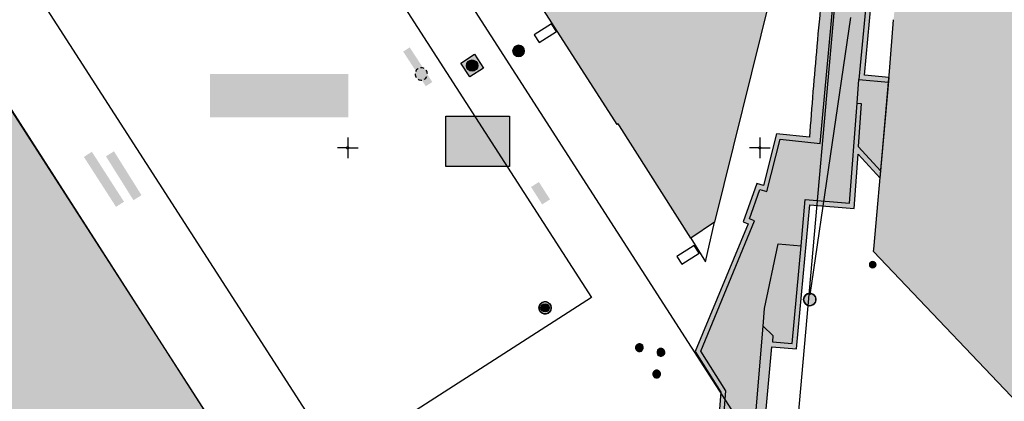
# Model space of a CAD drawing. Header units: metres. Extents: x 2695560 to 2696939, y 1260491 to 1262050.
# Tile 767 of 1005: x 2696406 to 2696466, y 1261384 to 1261408. Entities that reach past the tile are written whole.
import ezdxf

# ---------------------------------------------------------------- set-up
doc = ezdxf.new("R2010")
doc.units = ezdxf.units.M
doc.linetypes.add('AUSGEZOGEN', pattern=[0])
for name, color, linetype in [('XR$1$AV_Flächen (EO)', 7, 'AUSGEZOGEN'), ('XR$1$AV_Gebäudeflächen (BB)', 7, 'AUSGEZOGEN'), ('XR$1$AV_Gebäudeflächen ut.', 7, 'AUSGEZOGEN'), ('XR$1$AV_Koordinatennetzpunkte', 7, 'AUSGEZOGEN'), ('XR$1$AV_Linien (BB)', 7, 'AUSGEZOGEN'), ('XR$1$AV_Linien (EO)', 7, 'AUSGEZOGEN'), ('XR$1$AW_LK_Schachtdeckel', 24, 'AUSGEZOGEN'), ('XR$1$AW_LK_Zwischenpunkt', 24, 'AUSGEZOGEN'), ('XR$1$EW_LK_Bauwerk', 1, 'AUSGEZOGEN'), ('XR$1$Liegenschaftsgrenzen', 7, 'AUSGEZOGEN'), ('XR$1$PFAW', 255, 'AUSGEZOGEN'), ('XR$1$PFEW', 255, 'AUSGEZOGEN'), ('XR$1$PFWA', 255, 'AUSGEZOGEN'), ('XR$1$RP_Abstandslinie', 7, 'AUSGEZOGEN'), ('XR$1$WA_LK_Absperrarmatur', 171, 'AUSGEZOGEN'), ('XR$1$WA_LK_Hydrant', 171, 'AUSGEZOGEN')]:
    doc.layers.add(name, color=color, linetype=linetype)

# ---------------------------------------------------------------- blocks, each defined once
blk = doc.blocks.new('COMPLEXOBJECT_540')
at = {"layer": 'XR$1$AV_Linien (BB)', "color": 7, "linetype": 'AUSGEZOGEN', "transparency": 33554687}
blk.add_lwpolyline([(6466.84, 11383.28), (6456.91, 11393.71), (6456.922, 11393.849), (6457.511, 11400.483), (6457.821, 11403.982), (6457.879, 11404.631), (6458.123, 11407.779)], dxfattribs=at)
blk = doc.blocks.new('COMPLEXOBJECT_565')
at = {"layer": 'XR$1$AV_Linien (BB)', "color": 7, "linetype": 'AUSGEZOGEN', "transparency": 33554687}
blk.add_lwpolyline([(6351.999, 11527.163), (6397.144, 11457.111), (6439.782, 11390.915), (6424.395, 11381.022), (6381.605, 11447.462), (6336.652, 11517.274)], dxfattribs=at)
blk = doc.blocks.new('COMPLEXOBJECT_971')
at = {"layer": 'XR$1$AV_Flächen (EO)', "color": 7, "linetype": 'AUSGEZOGEN', "transparency": 33554687}
for points in [[(6440.244, 11375.851), (6441.625, 11373.712), (6449.928, 11379.037), (6450.739, 11387.926), (6452.233, 11387.797), (6453.032, 11396.551), (6455.723, 11396.329), (6455.976, 11399.62), (6457.305, 11398.164), (6457.848, 11404.281), (6456.348, 11404.414), (6456.76, 11408.784), (6457.551, 11413.725), (6459.623, 11421.812), (6461.801, 11427.694), (6463.965, 11431.841), (6464.84, 11433.164), (6465.575, 11434.279), (6467.541, 11437.262), (6471.332, 11441.655), (6475.374, 11445.857)], [(6453.01, 11400.642), (6451.022, 11400.851), (6450.221, 11397.726), (6449.819, 11397.829), (6448.987, 11395.517), (6449.29, 11395.398), (6446.086, 11387.637), (6447.631, 11385.18), (6447.274, 11380.594), (6447.205, 11380.376), (6447.046, 11380.212), (6440.244, 11375.851)]]:
    blk.add_lwpolyline(points, dxfattribs=at)
for centre, radius, start, end in [((6767.989, 11378.176), 315.768, 174.3738, 174.91215), ((6816.414, 11373.567), 364.411, 174.86555, 175.73906)]:
    blk.add_arc(centre, radius, start, end, dxfattribs=at)
blk = doc.blocks.new('COMPLEXOBJECT_1036')
at = {"layer": 'XR$1$AV_Linien (EO)', "color": 7, "linetype": 'AUSGEZOGEN', "transparency": 33554687}
blk.add_line((6440.443, 11375.543), (6447.208, 11379.96), dxfattribs=at)
blk.add_lwpolyline([(6447.573, 11380.571), (6447.938, 11385.255), (6446.422, 11387.666), (6449.683, 11395.565), (6449.368, 11395.689), (6450.009, 11397.471), (6450.438, 11397.361), (6451.248, 11400.525), (6453.675, 11400.271), (6454.476, 11409.064)], dxfattribs=at)
blk.add_arc((6446.777, 11380.632), 0.798, 302.67828, 355.61511, dxfattribs=at)
blk = doc.blocks.new('BAV2041')
at = {"color": 7, "transparency": 33554687}
for p, q in [((0, 0.5), (0, 0.05)), ((-0.05, 0), (-0.5, 0)), ((0.05, 0), (0.5, 0)), ((0, -0.05), (0, -0.5))]:
    blk.add_line(p, q, dxfattribs=at)
blk.add_circle((0, 0), 0.05, dxfattribs=at)
for start, end in [(90, 270), (270, 90)]:
    blk.add_arc((0, 0), 0.05, start, end, dxfattribs=at)
blk = doc.blocks.new('BAW2095')
at = {"layer": 'XR$1$PFAW', "lineweight": 25, "transparency": 33554687}
blk.add_hatch(color=7, dxfattribs=at).paths.add_polyline_path([(0.497, 0.005), (0.487, 0.106), (0.457, 0.202), (0.408, 0.291), (0.342, 0.368), (0.262, 0.429), (0.171, 0.474), (0.073, 0.499), (-0.028, 0.505), (-0.128, 0.489), (-0.223, 0.454), (-0.309, 0.401), (-0.382, 0.331), (-0.44, 0.248), (-0.48, 0.155), (-0.5, 0.056), (-0.5, -0.045), (-0.48, -0.145), (-0.44, -0.237), (-0.382, -0.321), (-0.309, -0.39), (-0.223, -0.444), (-0.128, -0.479), (-0.028, -0.494), (0.073, -0.489), (0.171, -0.464), (0.262, -0.419), (0.342, -0.357), (0.408, -0.28), (0.457, -0.192), (0.487, -0.095)])
at = {"lineweight": 25, "transparency": 33554687}
for centre, radius, start, end in [((-0.002, 0.002), 0.5, 180.05205, 215.91205), ((0, 0), 0.504, 120.12713, 155.91328), ((-0.003, 0.002), 0.501, 60.02854, 95.96986), ((-0.014, -0.001), 0.511, 0.41441, 35.56352), ((-0.006, -0.008), 0.488, 239.68027, 276.58991), ((-0.003, 0.005), 0.501, 300.03838, 335.76066)]:
    blk.add_arc(centre, radius, start, end, dxfattribs=at)
blk = doc.blocks.new('BAW2087')
at = {"lineweight": 25, "true_color": 0x000000, "transparency": 33554687}
h = blk.add_hatch(color=18, dxfattribs=at)
h.paths.add_polyline_path([(-0.5, 0.5), (-0.5, -0.5), (0.5, -0.5), (0.5, 0.5)])
h.paths.add_polyline_path([(0.337, -0.069), (0.316, -0.136), (0.282, -0.196), (0.237, -0.249), (0.182, -0.292), (0.119, -0.322), (0.052, -0.34), (-0.017, -0.343), (-0.086, -0.333), (-0.151, -0.309), (-0.21, -0.272), (-0.261, -0.224), (-0.301, -0.167), (-0.328, -0.103), (-0.342, -0.035), (-0.342, 0.035), (-0.328, 0.103), (-0.301, 0.167), (-0.261, 0.224), (-0.21, 0.272), (-0.151, 0.309), (-0.086, 0.333), (-0.017, 0.343), (0.052, 0.34), (0.119, 0.322), (0.182, 0.292), (0.237, 0.249), (0.282, 0.196), (0.316, 0.136), (0.337, 0.069), (0.344, 0)], flags=16)
at = {"layer": 'XR$1$PFAW', "lineweight": 25, "transparency": 33554687}
blk.add_hatch(color=7, dxfattribs=at).paths.add_polyline_path([(0.344, 0), (0.337, 0.069), (0.316, 0.136), (0.282, 0.196), (0.237, 0.249), (0.182, 0.292), (0.119, 0.322), (0.052, 0.34), (-0.017, 0.343), (-0.086, 0.333), (-0.151, 0.309), (-0.21, 0.272), (-0.261, 0.224), (-0.301, 0.167), (-0.328, 0.103), (-0.342, 0.035), (-0.342, -0.035), (-0.328, -0.103), (-0.301, -0.167), (-0.261, -0.224), (-0.21, -0.272), (-0.151, -0.309), (-0.086, -0.333), (-0.017, -0.343), (0.052, -0.34), (0.119, -0.322), (0.182, -0.292), (0.237, -0.249), (0.282, -0.196), (0.316, -0.136), (0.337, -0.069)])
at = {"lineweight": 25, "transparency": 33554687}
for p, q in [((-0.5, 0.5, 0.993), (0.5, 0.5, 0.993)), ((-0.5, -0.5, 0.993), (-0.5, 0.5, 0.993)), ((0.5, 0.5, 0.993), (0.5, -0.5, 0.993)), ((0.5, -0.5, 0.993), (-0.5, -0.5, 0.993))]:
    blk.add_line(p, q, dxfattribs=at)
blk.add_circle((0, 0), 0.344, dxfattribs=at)
at = {"layer": 'XR$1$PFAW', "lineweight": 25, "transparency": 33554687}
blk.add_line((-0.5, 0.5), (0.5, 0.5), dxfattribs=at)
at = {"layer": 'XR$1$PFAW', "color": 31, "lineweight": 25, "transparency": 33554687}
for p, q in [((-0.5, -0.5), (-0.5, 0.5)), ((0.5, 0.5), (0.5, -0.5)), ((0.5, -0.5), (-0.5, -0.5))]:
    blk.add_line(p, q, dxfattribs=at)
at = {"layer": 'XR$1$PFAW', "lineweight": 25, "transparency": 33554687}
blk.add_circle((0, 0), 0.344, dxfattribs=at)
blk = doc.blocks.new('BAW2082')
at = {"layer": 'XR$1$PFAW', "transparency": 33554687}
blk.add_hatch(color=7, dxfattribs=at).paths.add_polyline_path([(0.509, -0.003), (0.499, 0.098), (0.469, 0.194), (0.42, 0.283), (0.354, 0.359), (0.274, 0.421), (0.183, 0.466), (0.085, 0.491), (-0.016, 0.496), (-0.116, 0.481), (-0.211, 0.446), (-0.297, 0.392), (-0.37, 0.323), (-0.428, 0.24), (-0.468, 0.147), (-0.488, 0.047), (-0.488, -0.054), (-0.468, -0.153), (-0.428, -0.246), (-0.37, -0.329), (-0.297, -0.398), (-0.211, -0.452), (-0.116, -0.487), (-0.016, -0.502), (0.085, -0.497), (0.183, -0.472), (0.274, -0.427), (0.354, -0.366), (0.42, -0.289), (0.469, -0.2), (0.499, -0.104)])
at = {"transparency": 33554687}
for start, end in [(91.19481, 268.80519), (268.80519, 91.19481)]:
    blk.add_arc((0.01, 0), 0.5, start, end, dxfattribs=at)
at = {"layer": 'XR$1$PFAW', "transparency": 33554687}
blk.add_circle((0.009, -0.003), 0.5, dxfattribs=at)
blk = doc.blocks.new('BAW2081')
at = {"layer": 'XR$1$PFAW', "transparency": 33554687}
blk.add_hatch(color=7, dxfattribs=at).paths.add_polyline_path([(0.5, 0), (0.49, 0.1), (0.46, 0.2), (0.41, 0.29), (0.34, 0.36), (0.26, 0.42), (0.17, 0.47), (0.08, 0.49), (-0.03, 0.5), (-0.13, 0.48), (-0.22, 0.45), (-0.31, 0.4), (-0.38, 0.33), (-0.44, 0.24), (-0.48, 0.15), (-0.5, 0.05), (-0.5, -0.05), (-0.48, -0.15), (-0.44, -0.24), (-0.38, -0.33), (-0.31, -0.4), (-0.22, -0.45), (-0.13, -0.48), (-0.03, -0.5), (0.08, -0.49), (0.17, -0.47), (0.26, -0.42), (0.34, -0.36), (0.41, -0.29), (0.46, -0.2), (0.49, -0.1)])
at = {"transparency": 33554687}
blk.add_line((-0.43, -0.25), (0, 0), dxfattribs=at)
blk.add_lwpolyline([(0, 0.5), (0, 0), (0.43, -0.25)], dxfattribs=at)
for start, end in [(90, 180), (180, 270), (0, 90), (270, 0)]:
    blk.add_arc((0, 0), 0.5, start, end, dxfattribs=at)
at = {"layer": 'XR$1$PFAW', "transparency": 33554687}
blk.add_circle((0, 0), 0.5, dxfattribs=at)
blk = doc.blocks.new('BWA2009')
at = {"true_color": 0x000000, "transparency": 33554687}
blk.add_hatch(color=18, dxfattribs=at).paths.add_polyline_path([(0.333, 0), (0.327, 0.067), (0.306, 0.131), (0.274, 0.19), (0.23, 0.242), (0.176, 0.283), (0.116, 0.313), (0.05, 0.329), (-0.017, 0.333), (-0.084, 0.323), (-0.147, 0.299), (-0.204, 0.264), (-0.253, 0.217), (-0.291, 0.162), (-0.318, 0.1), (-0.332, 0.034), (-0.332, -0.034), (-0.318, -0.1), (-0.291, -0.162), (-0.253, -0.217), (-0.204, -0.264), (-0.147, -0.299), (-0.084, -0.323), (-0.017, -0.333), (0.05, -0.329), (0.116, -0.313), (0.176, -0.283), (0.23, -0.242), (0.274, -0.19), (0.306, -0.131), (0.327, -0.067)])
at = {"layer": 'XR$1$PFWA', "transparency": 33554687}
blk.add_hatch(color=7, dxfattribs=at).paths.add_polyline_path([(0.5, 0), (0.49, 0.101), (0.459, 0.197), (0.41, 0.286), (0.344, 0.362), (0.264, 0.424), (0.174, 0.469), (0.076, 0.494), (-0.025, 0.499), (-0.125, 0.484), (-0.22, 0.449), (-0.306, 0.395), (-0.379, 0.326), (-0.437, 0.243), (-0.477, 0.15), (-0.497, 0.051), (-0.497, -0.051), (-0.477, -0.15), (-0.437, -0.243), (-0.379, -0.326), (-0.306, -0.395), (-0.22, -0.449), (-0.125, -0.484), (-0.025, -0.499), (0.076, -0.494), (0.174, -0.469), (0.264, -0.424), (0.344, -0.362), (0.41, -0.286), (0.459, -0.197), (0.49, -0.101)])
at = {"transparency": 33554687}
blk.add_circle((0, 0), 0.333, dxfattribs=at)
for start, end in [(90, 180), (180, 270), (0, 90), (270, 0)]:
    blk.add_arc((0, 0), 0.5, start, end, dxfattribs=at)
at = {"layer": 'XR$1$PFWA', "transparency": 33554687}
blk.add_circle((0, 0), 0.5, dxfattribs=at)
blk = doc.blocks.new('BWA965')
at = {"layer": 'XR$1$PFWA', "transparency": 33554687}
blk.add_hatch(color=7, dxfattribs=at).paths.add_polyline_path([(0, 0.5), (-0.05, 0.5), (-0.1, 0.49), (-0.15, 0.48), (-0.2, 0.46), (-0.24, 0.44), (-0.29, 0.41), (-0.33, 0.38), (-0.36, 0.34), (-0.4, 0.31), (-0.42, 0.26), (-0.45, 0.22), (-0.47, 0.17), (-0.48, 0.13), (-0.49, 0.08), (-0.5, 0.03), (-0.5, -0.03), (-0.49, -0.08), (-0.48, -0.13), (-0.47, -0.17), (-0.45, -0.22), (-0.42, -0.26), (-0.4, -0.31), (-0.36, -0.34), (-0.33, -0.38), (-0.29, -0.41), (-0.24, -0.44), (-0.2, -0.46), (-0.15, -0.48), (-0.1, -0.49), (-0.05, -0.5), (0, -0.5), (0.05, -0.5), (0.1, -0.49), (0.15, -0.48), (0.2, -0.46), (0.24, -0.44), (0.29, -0.41), (0.33, -0.38), (0.36, -0.34), (0.4, -0.31), (0.42, -0.26), (0.45, -0.22), (0.47, -0.17), (0.48, -0.13), (0.49, -0.08), (0.5, -0.03), (0.5, 0.03), (0.49, 0.08), (0.48, 0.13), (0.47, 0.17), (0.45, 0.22), (0.42, 0.26), (0.4, 0.31), (0.36, 0.34), (0.33, 0.38), (0.29, 0.41), (0.24, 0.44), (0.2, 0.46), (0.15, 0.48), (0.1, 0.49), (0.05, 0.5)])
at = {"transparency": 33554687}
blk.add_line((0, 0.5), (0, -0.5), dxfattribs=at)
for start, end in [(90, 270), (270, 90)]:
    blk.add_arc((0, 0), 0.5, start, end, dxfattribs=at)
blk = doc.blocks.new('BEWLP2574')
at = {"layer": 'XR$1$PFEW', "transparency": 33554687}
blk.add_hatch(color=7, dxfattribs=at).paths.add_polyline_path([(-0.5, 0), (-0.497, -0.051), (-0.489, -0.101), (-0.477, -0.15), (-0.459, -0.198), (-0.437, -0.243), (-0.41, -0.286), (-0.379, -0.326), (-0.344, -0.363), (-0.306, -0.396), (-0.264, -0.425), (-0.22, -0.449), (-0.173, -0.469), (-0.125, -0.485), (-0.075, -0.495), (-0.025, -0.5), (0.026, -0.5), (0.076, -0.495), (0.126, -0.485), (0.174, -0.469), (0.221, -0.449), (0.265, -0.425), (0.306, -0.396), (0.345, -0.363), (0.38, -0.326), (0.411, -0.286), (0.437, -0.243), (0.46, -0.198), (0.477, -0.15), (0.49, -0.101), (0.498, -0.051), (0.5, 0), (0.498, 0.05), (0.49, 0.1), (0.477, 0.149), (0.46, 0.197), (0.437, 0.242), (0.411, 0.285), (0.38, 0.325), (0.345, 0.362), (0.306, 0.395), (0.265, 0.424), (0.221, 0.448), (0.174, 0.468), (0.126, 0.484), (0.076, 0.494), (0.026, 0.499), (-0.025, 0.499), (-0.075, 0.494), (-0.125, 0.484), (-0.173, 0.468), (-0.22, 0.448), (-0.264, 0.424), (-0.306, 0.395), (-0.344, 0.362), (-0.379, 0.325), (-0.41, 0.285), (-0.437, 0.242), (-0.459, 0.197), (-0.477, 0.149), (-0.489, 0.1), (-0.497, 0.05)])
at = {"color": 1, "transparency": 33554687}
for start, end in [(90, 180), (0, 90), (180, 270), (270, 0)]:
    blk.add_arc((0, 0), 0.5, start, end, dxfattribs=at)
at = {"layer": 'XR$1$PFEW', "transparency": 33554687}
blk.add_circle((0, 0), 0.5, dxfattribs=at)

msp = doc.modelspace()

# ---------------------------------------------------------------- hatches: boundary and pattern name
at = {"transparency": 33554687}
for points in [[(2696429.729, 1261405.911), (2696429.334, 1261405.653), (2696430.706, 1261403.549), (2696431.102, 1261403.807)], [(2696417.614, 1261404.295), (2696417.614, 1261401.665), (2696425.998, 1261401.665), (2696425.998, 1261404.295)], [(2696431.925, 1261401.737), (2696431.925, 1261398.682), (2696435.788, 1261398.682), (2696435.788, 1261401.737)], [(2696410.447, 1261399.574), (2696409.962, 1261399.263), (2696411.911, 1261396.23), (2696412.396, 1261396.541)], [(2696411.788, 1261399.603), (2696411.3, 1261399.297), (2696412.97, 1261396.633), (2696413.458, 1261396.939)], [(2696437.569, 1261397.741), (2696437.092, 1261397.436), (2696437.767, 1261396.379), (2696438.244, 1261396.684)]]:
    msp.add_hatch(color=7, dxfattribs=at).paths.add_polyline_path(points)
at = {"layer": 'XR$1$AV_Gebäudeflächen (BB)', "true_color": 0xd2d2d2, "transparency": 33554687}
for points in [[(2696360.834, 1261547.395), (2696352.304, 1261541.804), (2696358.666, 1261531.843), (2696361.213, 1261527.882), (2696376.385, 1261504.313), (2696378.96, 1261500.363), (2696394.133, 1261476.788), (2696396.672, 1261472.835), (2696411.86, 1261449.279), (2696414.678, 1261444.909), (2696414.392, 1261444.725), (2696442.32, 1261401.235), (2696442.372, 1261401.268), (2696442.454, 1261401.139), (2696446.796, 1261394.341), (2696448.22, 1261395.293), (2696451.942, 1261410.301), (2696436.135, 1261434.905), (2696439.352, 1261436.965), (2696440.955, 1261434.456), (2696442.628, 1261435.55), (2696441.009, 1261438.026), (2696441.556, 1261438.377), (2696430.713, 1261455.24), (2696426.462, 1261452.501), (2696426.295, 1261452.759), (2696423.545, 1261457.012), (2696408.492, 1261480.442), (2696405.808, 1261484.524), (2696390.762, 1261507.958), (2696388.08, 1261512.048), (2696373.019, 1261535.484), (2696370.37, 1261539.569), (2696364.006, 1261549.475)], [(2696303.58, 1261464.545), (2696306.038, 1261460.721), (2696309.273, 1261455.688), (2696307.387, 1261454.429), (2696310.677, 1261449.316), (2696309.197, 1261448.364), (2696311.139, 1261445.345), (2696312.619, 1261446.297), (2696332.535, 1261415.344), (2696372.07, 1261366.345), (2696387.759, 1261346.854), (2696425.308, 1261371.374), (2696424.916, 1261371.982), (2696421.316, 1261377.575), (2696403.874, 1261404.666), (2696403.672, 1261404.537), (2696400.057, 1261410.191), (2696400.258, 1261410.321), (2696386.066, 1261432.368), (2696385.864, 1261432.238), (2696383.322, 1261436.195), (2696383.519, 1261436.32), (2696378.716, 1261443.711), (2696378.826, 1261443.781), (2696378.16, 1261444.864), (2696378.047, 1261444.791), (2696374.467, 1261450.327), (2696374.58, 1261450.4), (2696373.9, 1261451.449), (2696373.732, 1261451.34), (2696370.073, 1261457.071), (2696370.15, 1261457.135), (2696369.448, 1261458.22), (2696369.364, 1261458.165), (2696365.855, 1261463.589), (2696365.939, 1261463.643), (2696365.232, 1261464.736), (2696365.147, 1261464.683), (2696361.681, 1261470.174), (2696361.766, 1261470.227), (2696354.907, 1261480.903), (2696353.855, 1261482.54), (2696353.161, 1261483.619), (2696351.146, 1261486.755), (2696347.728, 1261492.075), (2696347.509, 1261491.934), (2696344.275, 1261496.965), (2696344.493, 1261497.107), (2696339.854, 1261504.34), (2696338.776, 1261503.629), (2696319.11, 1261491.142), (2696303.487, 1261481.111), (2696296.017, 1261476.307), (2696301.175, 1261468.287)], [(2696467.81, 1261383.09), (2696507.16, 1261420.49), (2696510.408, 1261423.578), (2696539.09, 1261450.85), (2696538.655, 1261451.307), (2696541.753, 1261454.252), (2696532.269, 1261464.21), (2696531.576, 1261463.537), (2696531.169, 1261463.971), (2696510.613, 1261458.897), (2696504.847, 1261457.478), (2696501.744, 1261456.701), (2696500.279, 1261456.32), (2696500.085, 1261456.271), (2696499.892, 1261456.221), (2696499.698, 1261456.171), (2696499.505, 1261456.12), (2696499.312, 1261456.068), (2696499.119, 1261456.016), (2696498.927, 1261455.963), (2696498.734, 1261455.909), (2696498.542, 1261455.855), (2696498.35, 1261455.8), (2696498.158, 1261455.745), (2696497.966, 1261455.688), (2696497.775, 1261455.631), (2696497.584, 1261455.574), (2696497.393, 1261455.515), (2696497.202, 1261455.456), (2696497.011, 1261455.397), (2696496.82, 1261455.337), (2696496.63, 1261455.276), (2696496.44, 1261455.214), (2696496.25, 1261455.152), (2696496.061, 1261455.089), (2696495.871, 1261455.026), (2696495.682, 1261454.961), (2696495.493, 1261454.897), (2696495.304, 1261454.831), (2696495.116, 1261454.765), (2696494.927, 1261454.698), (2696494.739, 1261454.631), (2696494.552, 1261454.563), (2696494.364, 1261454.494), (2696494.104, 1261454.397), (2696493.844, 1261454.3), (2696493.585, 1261454.201), (2696493.326, 1261454.1), (2696493.067, 1261453.999), (2696492.809, 1261453.896), (2696492.552, 1261453.792), (2696492.295, 1261453.687), (2696492.039, 1261453.581), (2696491.783, 1261453.473), (2696491.528, 1261453.365), (2696491.273, 1261453.255), (2696491.018, 1261453.143), (2696490.765, 1261453.031), (2696490.511, 1261452.917), (2696490.259, 1261452.802), (2696490.006, 1261452.686), (2696489.755, 1261452.569), (2696489.504, 1261452.451), (2696489.253, 1261452.331), (2696489.003, 1261452.21), (2696488.754, 1261452.088), (2696488.505, 1261451.965), (2696488.257, 1261451.841), (2696488.01, 1261451.715), (2696487.763, 1261451.588), (2696487.516, 1261451.46), (2696487.271, 1261451.331), (2696487.025, 1261451.201), (2696486.781, 1261451.07), (2696486.537, 1261450.937), (2696486.453, 1261450.89), (2696486.368, 1261450.844), (2696486.284, 1261450.797), (2696486.2, 1261450.75), (2696486.116, 1261450.703), (2696486.032, 1261450.655), (2696485.948, 1261450.608), (2696485.864, 1261450.56), (2696485.781, 1261450.512), (2696485.697, 1261450.464), (2696485.614, 1261450.416), (2696485.53, 1261450.368), (2696485.447, 1261450.319), (2696485.364, 1261450.27), (2696485.281, 1261450.222), (2696485.198, 1261450.173), (2696485.115, 1261450.123), (2696485.032, 1261450.074), (2696484.949, 1261450.025), (2696484.867, 1261449.975), (2696484.784, 1261449.925), (2696484.702, 1261449.875), (2696484.619, 1261449.825), (2696484.537, 1261449.775), (2696484.455, 1261449.725), (2696484.373, 1261449.674), (2696484.291, 1261449.623), (2696484.209, 1261449.573), (2696484.127, 1261449.522), (2696484.046, 1261449.47), (2696483.964, 1261449.419), (2696483.891, 1261449.373), (2696483.818, 1261449.326), (2696483.745, 1261449.28), (2696483.672, 1261449.233), (2696483.599, 1261449.187), (2696483.526, 1261449.14), (2696483.453, 1261449.093), (2696483.381, 1261449.046), (2696483.308, 1261448.999), (2696483.236, 1261448.951), (2696483.163, 1261448.904), (2696483.091, 1261448.856), (2696483.018, 1261448.809), (2696482.946, 1261448.761), (2696482.874, 1261448.713), (2696482.802, 1261448.665), (2696482.73, 1261448.617), (2696482.658, 1261448.569), (2696482.586, 1261448.52), (2696482.515, 1261448.472), (2696482.443, 1261448.423), (2696482.372, 1261448.375), (2696482.3, 1261448.326), (2696482.229, 1261448.277), (2696482.157, 1261448.228), (2696482.086, 1261448.179), (2696482.015, 1261448.129), (2696481.944, 1261448.08), (2696481.873, 1261448.03), (2696481.802, 1261447.981), (2696481.731, 1261447.931), (2696481.645, 1261448.028), (2696478.909, 1261445.566), (2696477.877, 1261444.637), (2696472.129, 1261439.465), (2696472.216, 1261439.368), (2696472.086, 1261439.216), (2696471.957, 1261439.063), (2696471.829, 1261438.909), (2696471.701, 1261438.756), (2696471.573, 1261438.602), (2696471.446, 1261438.447), (2696471.32, 1261438.292), (2696471.194, 1261438.136), (2696471.069, 1261437.98), (2696470.944, 1261437.824), (2696470.82, 1261437.667), (2696470.696, 1261437.51), (2696470.573, 1261437.352), (2696470.451, 1261437.194), (2696470.329, 1261437.036), (2696470.207, 1261436.877), (2696470.087, 1261436.717), (2696469.966, 1261436.557), (2696469.847, 1261436.397), (2696469.727, 1261436.236), (2696469.609, 1261436.075), (2696469.491, 1261435.914), (2696469.373, 1261435.752), (2696469.256, 1261435.59), (2696469.14, 1261435.427), (2696469.024, 1261435.264), (2696468.909, 1261435.1), (2696468.794, 1261434.936), (2696468.68, 1261434.772), (2696468.567, 1261434.607), (2696468.454, 1261434.442), (2696468.424, 1261434.398), (2696468.394, 1261434.353), (2696468.364, 1261434.309), (2696468.334, 1261434.264), (2696468.304, 1261434.22), (2696468.274, 1261434.175), (2696468.244, 1261434.131), (2696468.214, 1261434.086), (2696468.184, 1261434.042), (2696468.154, 1261433.997), (2696468.124, 1261433.952), (2696468.095, 1261433.908), (2696468.065, 1261433.863), (2696468.035, 1261433.818), (2696468.006, 1261433.773), (2696467.976, 1261433.728), (2696467.947, 1261433.684), (2696467.917, 1261433.639), (2696467.888, 1261433.594), (2696467.858, 1261433.549), (2696467.829, 1261433.504), (2696467.8, 1261433.459), (2696467.77, 1261433.414), (2696467.741, 1261433.369), (2696467.712, 1261433.324), (2696467.683, 1261433.279), (2696467.654, 1261433.234), (2696467.625, 1261433.189), (2696467.596, 1261433.143), (2696467.567, 1261433.098), (2696467.538, 1261433.053), (2696467.515, 1261433.016), (2696467.491, 1261432.98), (2696467.468, 1261432.943), (2696467.445, 1261432.907), (2696467.422, 1261432.87), (2696467.399, 1261432.833), (2696467.375, 1261432.797), (2696467.352, 1261432.76), (2696467.329, 1261432.723), (2696467.306, 1261432.687), (2696467.283, 1261432.65), (2696467.26, 1261432.613), (2696467.237, 1261432.577), (2696467.214, 1261432.54), (2696467.191, 1261432.503), (2696467.168, 1261432.466), (2696467.145, 1261432.429), (2696467.123, 1261432.392), (2696467.1, 1261432.356), (2696467.077, 1261432.319), (2696467.054, 1261432.282), (2696467.031, 1261432.245), (2696467.009, 1261432.208), (2696466.986, 1261432.171), (2696466.963, 1261432.134), (2696466.941, 1261432.097), (2696466.918, 1261432.06), (2696466.896, 1261432.023), (2696466.873, 1261431.986), (2696466.85, 1261431.949), (2696466.828, 1261431.912), (2696466.8, 1261431.866), (2696466.773, 1261431.82), (2696466.745, 1261431.775), (2696466.717, 1261431.729), (2696466.69, 1261431.683), (2696466.662, 1261431.637), (2696466.635, 1261431.591), (2696466.607, 1261431.545), (2696466.58, 1261431.499), (2696466.552, 1261431.453), (2696466.525, 1261431.407), (2696466.498, 1261431.361), (2696466.471, 1261431.315), (2696466.444, 1261431.269), (2696466.416, 1261431.223), (2696466.389, 1261431.177), (2696466.362, 1261431.131), (2696466.335, 1261431.084), (2696466.308, 1261431.038), (2696466.282, 1261430.992), (2696466.255, 1261430.945), (2696466.228, 1261430.899), (2696466.201, 1261430.853), (2696466.175, 1261430.806), (2696466.148, 1261430.76), (2696466.121, 1261430.714), (2696466.095, 1261430.667), (2696466.068, 1261430.621), (2696466.042, 1261430.574), (2696466.015, 1261430.528), (2696465.989, 1261430.481), (2696465.829, 1261430.19), (2696465.67, 1261429.898), (2696465.513, 1261429.605), (2696465.358, 1261429.311), (2696465.204, 1261429.016), (2696465.053, 1261428.72), (2696464.903, 1261428.424), (2696464.754, 1261428.126), (2696464.608, 1261427.828), (2696464.463, 1261427.528), (2696464.32, 1261427.228), (2696464.179, 1261426.927), (2696464.04, 1261426.626), (2696463.902, 1261426.323), (2696463.766, 1261426.02), (2696463.632, 1261425.715), (2696463.5, 1261425.41), (2696463.37, 1261425.105), (2696463.241, 1261424.798), (2696463.115, 1261424.491), (2696462.99, 1261424.183), (2696462.866, 1261423.874), (2696462.745, 1261423.565), (2696462.626, 1261423.254), (2696462.508, 1261422.943), (2696462.392, 1261422.632), (2696462.278, 1261422.32), (2696462.166, 1261422.007), (2696462.056, 1261421.693), (2696461.948, 1261421.379), (2696461.841, 1261421.064), (2696461.701, 1261420.642), (2696461.565, 1261420.219), (2696461.432, 1261419.794), (2696461.302, 1261419.369), (2696461.176, 1261418.942), (2696461.053, 1261418.515), (2696460.933, 1261418.087), (2696460.817, 1261417.657), (2696460.704, 1261417.227), (2696460.595, 1261416.796), (2696460.489, 1261416.364), (2696460.386, 1261415.931), (2696460.287, 1261415.498), (2696460.191, 1261415.064), (2696460.099, 1261414.629), (2696460.01, 1261414.193), (2696459.925, 1261413.756), (2696459.843, 1261413.319), (2696459.764, 1261412.881), (2696459.689, 1261412.443), (2696459.617, 1261412.004), (2696459.549, 1261411.565), (2696459.485, 1261411.125), (2696459.423, 1261410.684), (2696459.366, 1261410.243), (2696459.312, 1261409.802), (2696459.261, 1261409.36), (2696459.214, 1261408.918), (2696459.17, 1261408.475), (2696459.13, 1261408.032), (2696459.093, 1261407.589), (2696458.849, 1261404.441), (2696458.791, 1261403.792), (2696458.481, 1261400.293), (2696457.892, 1261393.659), (2696457.88, 1261393.52)]]:
    msp.add_hatch(color=254, dxfattribs=at).paths.add_polyline_path(points)
at = {"layer": 'XR$1$AV_Gebäudeflächen ut.', "true_color": 0xf5f5f5, "transparency": 33554687}
msp.add_hatch(color=7, dxfattribs=at).paths.add_polyline_path([(2696441.214, 1261375.661), (2696442.595, 1261373.522), (2696450.898, 1261378.847), (2696451.709, 1261387.736), (2696453.203, 1261387.607), (2696454.002, 1261396.361), (2696456.693, 1261396.139), (2696456.946, 1261399.43), (2696458.275, 1261397.974), (2696458.818, 1261404.091), (2696457.318, 1261404.224), (2696457.73, 1261408.594), (2696458.521, 1261413.535), (2696460.593, 1261421.622), (2696462.771, 1261427.504), (2696464.935, 1261431.651), (2696465.81, 1261432.974), (2696466.545, 1261434.089), (2696468.511, 1261437.072), (2696472.302, 1261441.465), (2696476.344, 1261445.667), (2696476.353, 1261445.676), (2696476.362, 1261445.684), (2696476.372, 1261445.691), (2696476.382, 1261445.699), (2696476.392, 1261445.706), (2696476.403, 1261445.712), (2696476.414, 1261445.718), (2696476.425, 1261445.724), (2696476.436, 1261445.729), (2696476.447, 1261445.734), (2696476.459, 1261445.738), (2696476.471, 1261445.742), (2696476.483, 1261445.745), (2696476.495, 1261445.748), (2696476.507, 1261445.75), (2696476.519, 1261445.752), (2696476.532, 1261445.753), (2696476.544, 1261445.754), (2696476.556, 1261445.754), (2696476.569, 1261445.754), (2696476.581, 1261445.753), (2696476.594, 1261445.751), (2696476.606, 1261445.749), (2696476.618, 1261445.747), (2696476.63, 1261445.744), (2696476.642, 1261445.741), (2696476.654, 1261445.737), (2696476.665, 1261445.733), (2696476.677, 1261445.728), (2696476.688, 1261445.723), (2696476.699, 1261445.717), (2696477.792, 1261444.553), (2696478.909, 1261445.566), (2696479.132, 1261445.767), (2696478.061, 1261446.957), (2696478.054, 1261446.965), (2696478.047, 1261446.974), (2696478.041, 1261446.983), (2696478.035, 1261446.993), (2696478.03, 1261447.003), (2696478.025, 1261447.013), (2696478.021, 1261447.023), (2696478.018, 1261447.034), (2696478.015, 1261447.045), (2696478.012, 1261447.056), (2696478.011, 1261447.067), (2696478.01, 1261447.078), (2696478.009, 1261447.089), (2696478.009, 1261447.1), (2696478.01, 1261447.111), (2696478.012, 1261447.122), (2696478.014, 1261447.133), (2696478.016, 1261447.144), (2696478.02, 1261447.154), (2696478.024, 1261447.165), (2696478.028, 1261447.175), (2696478.033, 1261447.185), (2696478.038, 1261447.195), (2696478.045, 1261447.204), (2696478.051, 1261447.213), (2696478.058, 1261447.222), (2696478.066, 1261447.23), (2696478.074, 1261447.238), (2696478.082, 1261447.245), (2696478.091, 1261447.252), (2696478.1, 1261447.258), (2696482.917, 1261450.417), (2696487.802, 1261453.434), (2696491.856, 1261455.335), (2696496.459, 1261456.859), (2696506.935, 1261459.664), (2696536.019, 1261466.709), (2696536.761, 1261466.979), (2696535.914, 1261469.532), (2696535.384, 1261469.333), (2696511.41, 1261463.526), (2696510.172, 1261463.226), (2696506.263, 1261462.279), (2696495.709, 1261459.349), (2696490.909, 1261457.76), (2696486.587, 1261455.733), (2696482.155, 1261453.217), (2696476.63, 1261449.46), (2696475.488, 1261450.724), (2696475.193, 1261450.495), (2696475.19, 1261450.494), (2696475.188, 1261450.493), (2696475.185, 1261450.492), (2696475.183, 1261450.491), (2696475.18, 1261450.491), (2696475.178, 1261450.49), (2696475.175, 1261450.489), (2696475.172, 1261450.489), (2696475.17, 1261450.488), (2696475.167, 1261450.487), (2696475.165, 1261450.487), (2696475.162, 1261450.486), (2696475.159, 1261450.486), (2696475.157, 1261450.486), (2696475.154, 1261450.485), (2696475.151, 1261450.485), (2696475.149, 1261450.485), (2696475.146, 1261450.484), (2696475.143, 1261450.484), (2696475.141, 1261450.484), (2696475.138, 1261450.484), (2696475.135, 1261450.484), (2696475.132, 1261450.484), (2696475.13, 1261450.484), (2696475.127, 1261450.484), (2696475.124, 1261450.484), (2696475.122, 1261450.485), (2696475.119, 1261450.485), (2696475.116, 1261450.485), (2696475.114, 1261450.486), (2696475.111, 1261450.486), (2696474.205, 1261453.715), (2696472.443, 1261453.22), (2696473.587, 1261449.144), (2696473.525, 1261449.094), (2696473.104, 1261448.741), (2696474.308, 1261447.308), (2696473.183, 1261446.155), (2696470.178, 1261442.994), (2696466.445, 1261438.657), (2696464.662, 1261435.955), (2696463.927, 1261434.841), (2696462.684, 1261432.958), (2696461.603, 1261430.884), (2696460.523, 1261428.81), (2696460.487, 1261428.732), (2696460.45, 1261428.653), (2696460.414, 1261428.575), (2696460.378, 1261428.496), (2696460.342, 1261428.417), (2696460.307, 1261428.339), (2696460.271, 1261428.26), (2696460.236, 1261428.181), (2696460.2, 1261428.102), (2696460.165, 1261428.023), (2696460.13, 1261427.944), (2696460.095, 1261427.865), (2696460.06, 1261427.786), (2696460.025, 1261427.707), (2696459.99, 1261427.628), (2696459.956, 1261427.549), (2696459.922, 1261427.47), (2696459.887, 1261427.39), (2696459.853, 1261427.311), (2696459.819, 1261427.231), (2696459.785, 1261427.152), (2696459.751, 1261427.072), (2696459.718, 1261426.993), (2696459.684, 1261426.913), (2696459.651, 1261426.833), (2696459.618, 1261426.754), (2696459.584, 1261426.674), (2696459.551, 1261426.594), (2696459.518, 1261426.514), (2696459.486, 1261426.434), (2696459.453, 1261426.354), (2696459.421, 1261426.274), (2696459.388, 1261426.194), (2696459.356, 1261426.113), (2696459.324, 1261426.033), (2696459.292, 1261425.953), (2696459.26, 1261425.872), (2696459.228, 1261425.792), (2696459.197, 1261425.712), (2696459.165, 1261425.631), (2696459.134, 1261425.551), (2696459.103, 1261425.47), (2696459.072, 1261425.389), (2696459.041, 1261425.309), (2696459.01, 1261425.228), (2696458.979, 1261425.147), (2696458.949, 1261425.066), (2696458.918, 1261424.985), (2696458.888, 1261424.904), (2696458.857, 1261424.823), (2696458.827, 1261424.742), (2696458.797, 1261424.661), (2696458.767, 1261424.58), (2696458.738, 1261424.499), (2696458.708, 1261424.418), (2696458.679, 1261424.336), (2696458.649, 1261424.255), (2696458.62, 1261424.174), (2696458.591, 1261424.092), (2696458.562, 1261424.011), (2696458.533, 1261423.93), (2696458.504, 1261423.848), (2696458.094, 1261423.996), (2696458.062, 1261423.905), (2696458.03, 1261423.813), (2696457.998, 1261423.721), (2696457.967, 1261423.63), (2696457.935, 1261423.538), (2696457.904, 1261423.446), (2696457.873, 1261423.355), (2696457.842, 1261423.263), (2696457.811, 1261423.171), (2696457.781, 1261423.079), (2696457.75, 1261422.987), (2696457.72, 1261422.895), (2696457.69, 1261422.803), (2696457.66, 1261422.711), (2696457.63, 1261422.619), (2696457.6, 1261422.526), (2696457.571, 1261422.434), (2696457.541, 1261422.342), (2696457.512, 1261422.249), (2696457.483, 1261422.157), (2696457.454, 1261422.065), (2696457.426, 1261421.972), (2696457.397, 1261421.879), (2696457.369, 1261421.787), (2696457.34, 1261421.694), (2696457.312, 1261421.601), (2696457.284, 1261421.509), (2696457.256, 1261421.416), (2696457.229, 1261421.323), (2696457.201, 1261421.23), (2696457.174, 1261421.137), (2696457.147, 1261421.044), (2696457.12, 1261420.951), (2696457.093, 1261420.858), (2696457.067, 1261420.765), (2696457.04, 1261420.672), (2696457.014, 1261420.578), (2696456.988, 1261420.485), (2696456.962, 1261420.392), (2696456.936, 1261420.298), (2696456.91, 1261420.205), (2696456.885, 1261420.112), (2696456.859, 1261420.018), (2696456.834, 1261419.925), (2696456.809, 1261419.831), (2696456.784, 1261419.737), (2696456.76, 1261419.644), (2696456.735, 1261419.55), (2696456.711, 1261419.456), (2696456.686, 1261419.362), (2696456.662, 1261419.269), (2696456.638, 1261419.175), (2696456.615, 1261419.081), (2696456.591, 1261418.987), (2696456.568, 1261418.893), (2696456.544, 1261418.799), (2696456.521, 1261418.705), (2696456.498, 1261418.611), (2696456.475, 1261418.517), (2696456.453, 1261418.422), (2696456.43, 1261418.328), (2696456.408, 1261418.234), (2696455.538, 1261414.106), (2696454.712, 1261408.943), (2696454.703, 1261408.848), (2696454.693, 1261408.752), (2696454.684, 1261408.657), (2696454.675, 1261408.562), (2696454.665, 1261408.467), (2696454.656, 1261408.371), (2696454.647, 1261408.276), (2696454.638, 1261408.181), (2696454.629, 1261408.086), (2696454.62, 1261407.99), (2696454.611, 1261407.895), (2696454.601, 1261407.8), (2696454.592, 1261407.705), (2696454.583, 1261407.609), (2696454.575, 1261407.514), (2696454.566, 1261407.419), (2696454.557, 1261407.323), (2696454.548, 1261407.228), (2696454.539, 1261407.133), (2696454.53, 1261407.037), (2696454.521, 1261406.942), (2696454.513, 1261406.847), (2696454.504, 1261406.752), (2696454.495, 1261406.656), (2696454.486, 1261406.561), (2696454.478, 1261406.466), (2696454.469, 1261406.37), (2696454.461, 1261406.275), (2696454.452, 1261406.18), (2696454.444, 1261406.084), (2696454.435, 1261405.989), (2696454.419, 1261405.81), (2696454.403, 1261405.632), (2696454.387, 1261405.453), (2696454.372, 1261405.275), (2696454.356, 1261405.096), (2696454.34, 1261404.918), (2696454.325, 1261404.739), (2696454.31, 1261404.561), (2696454.294, 1261404.382), (2696454.279, 1261404.204), (2696454.264, 1261404.025), (2696454.249, 1261403.846), (2696454.234, 1261403.668), (2696454.219, 1261403.489), (2696454.204, 1261403.311), (2696454.19, 1261403.132), (2696454.175, 1261402.953), (2696454.161, 1261402.775), (2696454.146, 1261402.596), (2696454.132, 1261402.418), (2696454.118, 1261402.239), (2696454.103, 1261402.06), (2696454.089, 1261401.882), (2696454.075, 1261401.703), (2696454.061, 1261401.524), (2696454.048, 1261401.346), (2696454.034, 1261401.167), (2696454.02, 1261400.988), (2696454.007, 1261400.809), (2696453.993, 1261400.631), (2696453.98, 1261400.452), (2696451.992, 1261400.661), (2696451.191, 1261397.536), (2696450.789, 1261397.639), (2696449.957, 1261395.327), (2696450.26, 1261395.208), (2696447.056, 1261387.447), (2696448.601, 1261384.99), (2696448.244, 1261380.404), (2696448.175, 1261380.186), (2696448.016, 1261380.022)])

# ---------------------------------------------------------------- linework, layer by layer
at = {"color": 24, "lineweight": -3, "transparency": 33554687}
msp.add_lwpolyline([(2696431.925, 1261401.737), (2696435.788, 1261401.737), (2696435.788, 1261398.682), (2696431.925, 1261398.682), (2696431.925, 1261401.737)], close=True, dxfattribs=at)
at = {"layer": 'XR$1$AV_Flächen (EO)', "color": 7, "linetype": 'AUSGEZOGEN', "transparency": 33554687}
for points in [[(2696437.285, 1261406.66), (2696437.586, 1261406.197), (2696438.63, 1261406.869), (2696438.331, 1261407.334), (2696437.285, 1261406.66)], [(2696445.947, 1261393.211), (2696446.241, 1261392.749), (2696447.289, 1261393.424), (2696446.992, 1261393.884), (2696445.947, 1261393.211)]]:
    msp.add_lwpolyline(points, close=True, dxfattribs=at)
at = {"layer": 'XR$1$AV_Linien (BB)', "color": 7, "linetype": 'AUSGEZOGEN', "transparency": 33554687}
for p, q in [((2696451.942, 1261410.301), (2696448.22, 1261395.293)), ((2696454.025, 1261390.89), (2696456.496, 1261407.716))]:
    msp.add_line(p, q, dxfattribs=at)
for points in [[(2696448.22, 1261395.293), (2696446.796, 1261394.341), (2696442.454, 1261401.139), (2696442.372, 1261401.268), (2696442.32, 1261401.235), (2696414.392, 1261444.725), (2696414.678, 1261444.909), (2696411.86, 1261449.279), (2696396.672, 1261472.835), (2696394.133, 1261476.788), (2696378.96, 1261500.363), (2696376.385, 1261504.313), (2696361.213, 1261527.882), (2696358.666, 1261531.843), (2696352.304, 1261541.804)], [(2696374.467, 1261450.327), (2696378.047, 1261444.791), (2696378.16, 1261444.864), (2696378.826, 1261443.781), (2696378.716, 1261443.711), (2696383.519, 1261436.32), (2696383.322, 1261436.195), (2696385.864, 1261432.238), (2696386.066, 1261432.368), (2696400.258, 1261410.321), (2696400.057, 1261410.191), (2696403.672, 1261404.537), (2696403.874, 1261404.666), (2696421.316, 1261377.575), (2696424.916, 1261371.982), (2696425.308, 1261371.374)]]:
    msp.add_lwpolyline(points, dxfattribs=at)
at = {"layer": 'XR$1$AV_Linien (EO)', "color": 7, "linetype": 'AUSGEZOGEN', "transparency": 33554687}
msp.add_line((2696456.882, 1261402.523), (2696456.991, 1261403.952), dxfattribs=at)
for points in [[(2696465.597, 1261433.196), (2696464.669, 1261431.79), (2696462.49, 1261427.608), (2696460.302, 1261421.696), (2696458.224, 1261413.583), (2696457.431, 1261408.622), (2696456.991, 1261403.952), (2696458.791, 1261403.792)], [(2696442.432, 1261373.774), (2696450.329, 1261378.838), (2696451.18, 1261388.986), (2696451.772, 1261388.43), (2696451.736, 1261388.035), (2696452.932, 1261387.931), (2696453.473, 1261393.867), (2696453.73, 1261396.685), (2696456.417, 1261396.463), (2696456.882, 1261402.523), (2696457.131, 1261402.504), (2696456.931, 1261399.891), (2696458.312, 1261398.395)], [(2696446.796, 1261394.341), (2696447.682, 1261392.905), (2696448.22, 1261395.293)], [(2696451.18, 1261388.986), (2696451.263, 1261390.055), (2696452.096, 1261393.992), (2696453.473, 1261393.867)]]:
    msp.add_lwpolyline(points, dxfattribs=at)
at = {"layer": 'XR$1$Liegenschaftsgrenzen', "color": 7, "linetype": 'AUSGEZOGEN', "transparency": 33554687}
for p, q in [((2696349.05, 1261539.706), (2696452.835, 1261378.365)), ((2696377.971, 1261445.029), (2696425.308, 1261371.374))]:
    msp.add_line(p, q, dxfattribs=at)
msp.add_lwpolyline([(2696449.562, 1261448.29), (2696456.527, 1261420.092), (2696452.835, 1261378.365)], dxfattribs=at)
at = {"layer": 'XR$1$RP_Abstandslinie', "color": 7, "linetype": 'AUSGEZOGEN', "transparency": 33554687}
msp.add_arc((2696461.429, 1261397.72), 14.998, 265.41664, 313.32774, dxfattribs=at)

# ---------------------------------------------------------------- block references
at = {"layer": 'XR$1$AV_Flächen (EO)', "color": 7, "linetype": 'AUSGEZOGEN', "lineweight": -3, "transparency": 33554687}
msp.add_blockref('COMPLEXOBJECT_971', (2690000.97, 1249999.81), dxfattribs=at)
at = {"layer": 'XR$1$AV_Koordinatennetzpunkte', "color": 7, "linetype": 'AUSGEZOGEN', "lineweight": -3, "transparency": 33554687, "xscale": 1.25, "yscale": 1.25}
for p in [(2696425.97, 1261399.81), (2696450.97, 1261399.81)]:
    msp.add_blockref('BAV2041', p, dxfattribs=at)
at = {"layer": 'XR$1$AV_Linien (BB)', "color": 7, "linetype": 'AUSGEZOGEN', "lineweight": -3, "transparency": 33554687}
for name in ['COMPLEXOBJECT_565', 'COMPLEXOBJECT_540']:
    msp.add_blockref(name, (2690000.97, 1249999.81), dxfattribs=at)
at = {"layer": 'XR$1$AV_Linien (EO)', "color": 7, "linetype": 'AUSGEZOGEN', "lineweight": -3, "transparency": 33554687}
msp.add_blockref('COMPLEXOBJECT_1036', (2690000.97, 1249999.81), dxfattribs=at)
at = {"layer": 'XR$1$AW_LK_Schachtdeckel', "color": 24, "linetype": 'AUSGEZOGEN', "lineweight": -3, "transparency": 33554687, "rotation": 32.93530263}
msp.add_blockref('BAW2087', (2696433.517, 1261404.803), dxfattribs=at)
at = {"layer": 'XR$1$AW_LK_Schachtdeckel', "color": 24, "linetype": 'AUSGEZOGEN', "lineweight": -3, "transparency": 33554687}
for name, p, xscale, yscale in [('BAW2081', (2696457.829, 1261392.718), 0.3749999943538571, 0.3749999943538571), ('BAW2082', (2696453.997, 1261390.61), 0.7499999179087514, 0.7499999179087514)]:
    msp.add_blockref(name, p, dxfattribs=dict(at, xscale=xscale, yscale=yscale))
at = {"layer": 'XR$1$AW_LK_Zwischenpunkt', "color": 24, "linetype": 'AUSGEZOGEN', "lineweight": -3, "transparency": 33554687, "xscale": 0.7499999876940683, "yscale": 0.7499999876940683}
msp.add_blockref('BAW2095', (2696430.432, 1261404.294), dxfattribs=at)
at = {"layer": 'XR$1$EW_LK_Bauwerk', "color": 1, "linetype": 'AUSGEZOGEN', "lineweight": -3, "transparency": 33554687, "xscale": 0.6874999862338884, "yscale": 0.6874999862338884}
msp.add_blockref('BEWLP2574', (2696436.338, 1261405.694), dxfattribs=at)
at = {"layer": 'XR$1$WA_LK_Absperrarmatur', "color": 171, "linetype": 'AUSGEZOGEN', "lineweight": -3, "transparency": 33554687, "xscale": 0.475528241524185}
for p, yscale, rotation in [((2696443.665, 1261387.683), 0.4755282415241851, 122.602290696), ((2696444.972, 1261387.403), 0.4755282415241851, 33.21572464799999), ((2696444.711, 1261386.081), 0.475528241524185, 123.683475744)]:
    msp.add_blockref('BWA965', p, dxfattribs=dict(at, yscale=yscale, rotation=rotation))
at = {"layer": 'XR$1$WA_LK_Hydrant', "color": 171, "linetype": 'AUSGEZOGEN', "lineweight": -3, "transparency": 33554687, "xscale": 0.7499999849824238, "yscale": 0.7499999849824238, "rotation": 212.7012825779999}
msp.add_blockref('BWA2009', (2696437.946, 1261390.105), dxfattribs=at)

doc.saveas('drawing.dxf')
